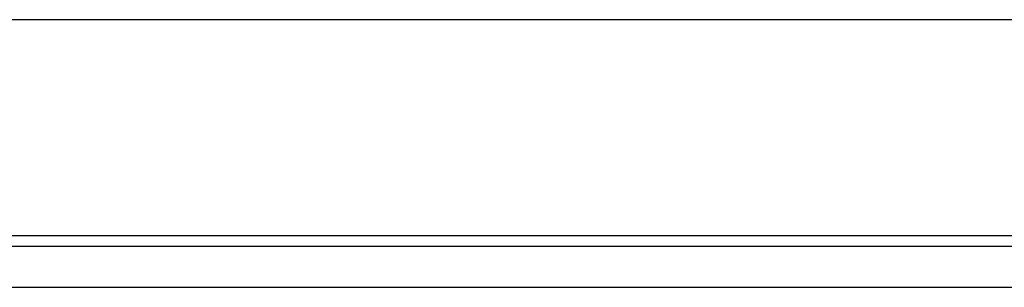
# Paper-space layout 'Sheet' of a CAD drawing. Header units: inches. Extents: x 0.2 to 10.8, y 0.2 to 8.3.
# Tile 437 of 545: x 9.4806 to 9.6648, y 4.2822 to 4.3322. Entities that reach past the tile are written whole.
import ezdxf

# ---------------------------------------------------------------- set-up
doc = ezdxf.new("R2010")
doc.units = ezdxf.units.IN
doc.header["$MEASUREMENT"] = 0
doc.layers.get('0').update_dxf_attribs({"lineweight": 5})

psp = doc.layouts.new('Sheet')

# ---------------------------------------------------------------- linework, layer by layer
at = {"color": 0, "linetype": 'ByBlock', "lineweight": -3}
for p, q in [((10.02941664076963, 4.332211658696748), (9.197416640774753, 4.332211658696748)), ((9.770321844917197, 4.291844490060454), (9.45651143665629, 4.291844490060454)), ((9.45651143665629, 4.28992632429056), (9.770321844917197, 4.28992632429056)), ((9.437465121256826, 4.282245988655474), (9.789368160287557, 4.282245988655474))]:
    psp.add_line(p, q, dxfattribs=at)

doc.saveas('drawing.dxf')
